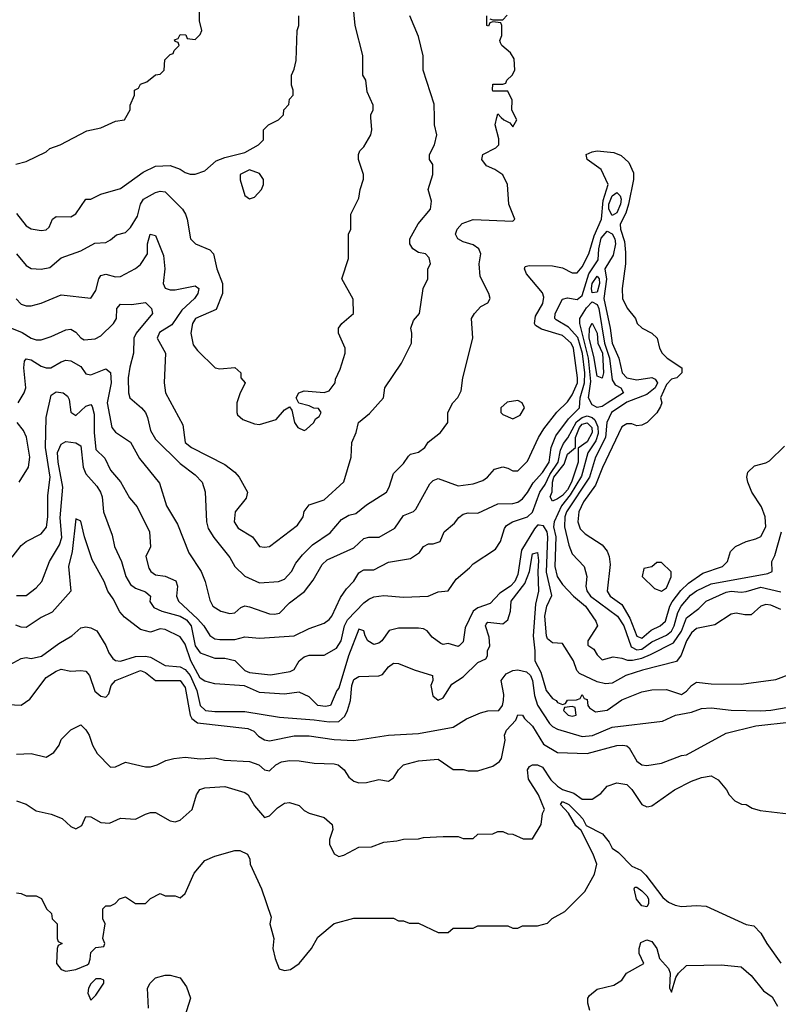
# Model space of a CAD drawing. Header units: inches. Extents: x 2348341 to 2479810, y 460419 to 613669.
# Tile 507 of 656: x 2412104 to 2415160, y 556425 to 560394. Entities that reach past the tile are written whole.
import ezdxf

# ---------------------------------------------------------------- set-up
doc = ezdxf.new("R2010")
doc.units = ezdxf.units.IN
doc.header["$MEASUREMENT"] = 0
doc.layers.add('C4515', color=7, linetype='Continuous')
doc.layers.add('C4516', color=7, linetype='Continuous')

msp = doc.modelspace()

# ---------------------------------------------------------------- linework, layer by layer
at = {"layer": 'C4515', "color": 2}
for points, elevation in [([(2412070, 559150.7), (2412113.3, 559133.3), (2412150, 559110.6), (2412170, 559104), (2412190, 559104), (2412230, 559116.3), (2412290, 559144), (2412310, 559146.8), (2412330, 559134.8), (2412350, 559111), (2412363.8, 559103.8), (2412407.5, 559107.5), (2412430, 559119.1), (2412482, 559170), (2412493.6, 559190), (2412495.1, 559230), (2412510, 559247.3), (2412554.2, 559245.8), (2412610, 559254), (2412634.8, 559230), (2412638.8, 559210), (2412572.4, 559130), (2412563.7, 559110), (2412561.6, 559050), (2412546.6, 558993.4), (2412540.5, 558950), (2412542, 558890), (2412547.3, 558870), (2412594, 558830), (2412610.6, 558810), (2412619.1, 558790), (2412630, 558738), (2412650, 558702.8), (2412750, 558604.9), (2412810, 558558.8), (2412838.8, 558530), (2412850.6, 558490.6), (2412855.8, 558370), (2412863.4, 558343.4), (2412886.3, 558306.3), (2412950, 558226), (2412970.8, 558190), (2413010, 558151), (2413070, 558124), (2413146, 558130), (2413170, 558138.8), (2413199, 558170), (2413216.6, 558203.4), (2413242.7, 558237.3), (2413283.5, 558276.5), (2413354.3, 558325.7), (2413400.1, 558379.9), (2413430, 558397.1), (2413457.2, 558402.8), (2413501.2, 558438.8), (2413581.2, 558490), (2413592.3, 558510), (2413610, 558564.7), (2413650, 558604.7), (2413670, 558634), (2413678, 558642), (2413710, 558651.3), (2413735.3, 558670), (2413749.3, 558690.7), (2413799, 558730), (2413828, 558770), (2413828, 558810), (2413848, 558850), (2413868.9, 558871.1), (2413882, 558898), (2413888.7, 558950), (2413929, 559110), (2413924, 559190), (2413935.3, 559210), (2413962, 559238), (2413990, 559252), (2413999, 559270), (2413994, 559290), (2413959, 559359), (2413955.1, 559410), (2413961.2, 559450), (2413954, 559470), (2413930, 559486), (2413890, 559498), (2413869, 559510), (2413859.3, 559530), (2413866.6, 559550), (2413886.9, 559573.1), (2413930, 559588.4), (2414090, 559582), (2414098, 559590), (2414074, 559650), (2414069.3, 559729.3), (2414050, 559768), (2414018, 559790), (2413984.8, 559804.8), (2413965.2, 559830), (2413970, 559851), (2414022, 559878), (2414034, 559890), (2414033.6, 559913.6), (2414019, 559970), (2414026.5, 560000)], 86), ([(2412088.4, 559811.6), (2412130, 559822), (2412210, 559862), (2412224.7, 559875.3), (2412266, 559890), (2412374.6, 559945.4), (2412430, 559958), (2412490, 559984.7), (2412526, 559990), (2412531.5, 560000)], 102), ([(2412088.8, 559268.8), (2412110, 559247.3), (2412130, 559240.7), (2412150, 559240.7), (2412190, 559250.8), (2412270, 559284.9), (2412390, 559271.3), (2412410, 559302), (2412422, 559350), (2412430, 559362.8), (2412450, 559368), (2412490, 559358), (2412510, 559359.1), (2412570, 559390.7), (2412590, 559407.3), (2412618, 559450), (2412618, 559490), (2412629.3, 559530), (2412650, 559524.7), (2412683.4, 559443.4), (2412688, 559390), (2412682, 559330), (2412690, 559311.3), (2412710, 559304.9), (2412730, 559304.9), (2412810, 559321), (2412824.7, 559310), (2412820.7, 559290), (2412807.3, 559270), (2412757.2, 559222.8), (2412716.3, 559163.7), (2412667.3, 559132.7), (2412657.3, 559110), (2412691, 559050), (2412686, 558930), (2412690.8, 558890), (2412761.1, 558761.1), (2412770.7, 558690), (2412796, 558670), (2412930, 558600.7), (2412970, 558570.7), (2412987.3, 558550), (2413022, 558490), (2413015.3, 558464.7), (2412971, 558410), (2412967.3, 558370), (2412983.9, 558343.9), (2413041, 558310), (2413070, 558271), (2413090, 558267.3), (2413110, 558270.8), (2413223.2, 558356.8), (2413245.2, 558390), (2413250, 558412), (2413270, 558438), (2413330, 558458.8), (2413410, 558531.3), (2413439.3, 558630), (2413441.2, 558690), (2413459, 558730), (2413469, 558770), (2413512.9, 558807.1), (2413568.7, 558870), (2413575.3, 558910), (2413642, 559010), (2413682, 559090), (2413684, 559130), (2413679, 559150), (2413690, 559182), (2413714, 559210), (2413728.9, 559311.1), (2413748, 559350), (2413748, 559390), (2413758, 559410), (2413753.6, 559433.6), (2413738, 559450), (2413710, 559455.3), (2413688, 559470), (2413675.3, 559490), (2413675.3, 559510), (2413709.4, 559570.6), (2413759, 559630), (2413763.1, 559663.1), (2413748.7, 559710), (2413768.7, 559770), (2413768.4, 559788.4), (2413768, 559810), (2413755.3, 559830), (2413755.3, 559850), (2413775.3, 559890), (2413784, 559930), (2413775.3, 559970), (2413774.7, 560000)], 90), ([(2412090, 559613.4), (2412130, 559562.8), (2412150, 559550.7), (2412190, 559544.9), (2412210, 559546.8), (2412222.7, 559557.3), (2412235.3, 559590), (2412250, 559601), (2412310, 559598.8), (2412330, 559611), (2412370, 559671), (2412390, 559671), (2412430, 559690.8), (2412510, 559714), (2412601.2, 559778.8), (2412650, 559804), (2412710, 559806), (2412750, 559792), (2412770, 559778), (2412790, 559771.3), (2412810, 559771.3), (2412850, 559784.7), (2412895.5, 559824.5), (2412930, 559838.8), (2413010, 559858), (2413066, 559890), (2413086, 559910), (2413086, 559950), (2413106, 559970), (2413146, 559990), (2413156, 560000)], 98), ([(2412090, 559450.7), (2412130, 559402.8), (2412150, 559390.6), (2412190, 559387.7), (2412224.8, 559395.2), (2412270, 559433.4), (2412350, 559462.8), (2412406.3, 559493.7), (2412450, 559496), (2412470, 559506), (2412493.6, 559526.4), (2412530, 559536), (2412550, 559556), (2412578.2, 559601.8), (2412589.6, 559650), (2412602.9, 559670), (2412650, 559697.1), (2412670, 559703), (2412690, 559700.5), (2412758.8, 559630), (2412771, 559610), (2412778.8, 559590), (2412791.3, 559510), (2412812, 559490), (2412870, 559466.8), (2412884, 559450), (2412898, 559390), (2412920.7, 559330), (2412920.7, 559290), (2412894.8, 559225.2), (2412811.3, 559190), (2412799.1, 559170), (2412793.4, 559130), (2412802.8, 559082.8), (2412819.9, 559059.9), (2412891.1, 558991.1), (2412910, 558986), (2412970, 558992), (2412994, 558970), (2412994, 558950), (2413012, 558930), (2412990, 558886), (2412978, 558850), (2412978, 558810), (2412981, 558801), (2413002, 558782), (2413050, 558764.7), (2413070, 558762), (2413137.5, 558782.5), (2413170, 558822), (2413190, 558834), (2413199.8, 558819.8), (2413211.3, 558770), (2413224.7, 558750), (2413250, 558738), (2413258, 558742), (2413288, 558770), (2413295.3, 558784.7), (2413310, 558794), (2413318, 558810), (2413307.3, 558827.3), (2413288.4, 558828.4), (2413270, 558838), (2413228, 558848), (2413218, 558870), (2413228, 558890), (2413250, 558898), (2413330, 558891), (2413350, 558898), (2413374, 558930), (2413375.3, 558944.7), (2413394.6, 558985.4), (2413415.3, 559050), (2413415.3, 559070), (2413388, 559130), (2413388, 559150), (2413402, 559170), (2413448, 559210), (2413447.3, 559267.3), (2413402, 559350), (2413428.4, 559431.6), (2413428, 559530), (2413438, 559550), (2413438, 559610), (2413470, 559674), (2413475.3, 559710), (2413488.4, 559751.6), (2413488.7, 559770), (2413468.7, 559830), (2413468.7, 559850), (2413474, 559866), (2413490, 559882), (2413518, 559930), (2413522, 559950), (2413518.7, 560000)], 94), ([(2414044, 560000), (2414054, 559990), (2414078, 559978), (2414090, 559962), (2414106, 559990), (2414101, 560000)], 86), ([(2412097.2, 558850), (2412122, 558890), (2412128.7, 558910), (2412119.6, 558990), (2412122.4, 559017.6), (2412130, 559026.8), (2412150, 559023), (2412190, 558998), (2412210, 558990.5), (2412229.5, 558990.5), (2412270, 559014.8), (2412290, 559021), (2412310, 559018.8), (2412350, 558996), (2412370, 558966), (2412390, 558962), (2412450, 558986.8), (2412470, 558971.3), (2412471.7, 558930), (2412455.3, 558850), (2412474.8, 558750), (2412490, 558731), (2412550, 558690.8), (2412585.8, 558625.8), (2412666.2, 558526.2), (2412694.6, 558434.6), (2412739.9, 558359.9), (2412785.1, 558245.1), (2412834.8, 558170), (2412850.8, 558130), (2412870, 558054), (2412882, 558030), (2412914, 558010), (2412950, 558001), (2412970, 558002.8), (2412995.1, 558024.9), (2413010, 558030.7), (2413030, 558027.7), (2413110, 557998.4), (2413130, 557997.1), (2413150, 558002), (2413190, 558042.8), (2413251.5, 558088.5), (2413285.3, 558134.7), (2413322.3, 558197.7), (2413342.7, 558217.3), (2413450, 558264.9), (2413490, 558302.8), (2413510, 558307.7), (2413551.5, 558308.5), (2413615.1, 558344.9), (2413650, 558396), (2413690, 558411.3), (2413699.3, 558420.7), (2413756.5, 558523.5), (2413770, 558536), (2413790, 558544.7), (2413870, 558514.8), (2413930, 558522.8), (2413970, 558536), (2413988.7, 558550), (2414017.2, 558582.8), (2414050, 558591), (2414070, 558586.8), (2414090, 558576), (2414110, 558576), (2414150, 558614.8), (2414193.6, 558710), (2414215.2, 558744.8), (2414267.9, 558812.1), (2414310, 558853), (2414330, 558882), (2414350.6, 558930), (2414351.6, 558950), (2414334.5, 559070), (2414325.1, 559090), (2414290, 559120.5), (2414206.2, 559146.2), (2414181.5, 559161.5), (2414177.2, 559170), (2414181.2, 559198.8), (2414211.6, 559250), (2414214.9, 559274.9), (2414210, 559293.2), (2414145.2, 559370), (2414138, 559390), (2414140.4, 559399.6), (2414156.4, 559403.6), (2414250, 559401.6), (2414290, 559394), (2414330, 559374), (2414350, 559374), (2414370, 559397.3), (2414396.9, 559450), (2414417.8, 559522.2), (2414447.3, 559590), (2414454.9, 559665.1), (2414475.1, 559730), (2414446.3, 559790), (2414389.3, 559830), (2414386, 559850), (2414410, 559862), (2414430, 559866), (2414498, 559858), (2414526.9, 559846.9), (2414558, 559818), (2414576.9, 559776.9), (2414576, 559750), (2414557, 559650), (2414545.5, 559614.5), (2414523.1, 559570), (2414523.7, 559550), (2414540.3, 559500.3), (2414543.8, 559456.2), (2414544, 559410), (2414531.3, 559310), (2414532, 559270), (2414551.1, 559231.1), (2414584.7, 559190), (2414592, 559170), (2414611.1, 559151.1), (2414650.9, 559130.9), (2414672, 559110), (2414682, 559070), (2414692, 559050), (2414712, 559030), (2414771.3, 558990), (2414771.3, 558970), (2414751.3, 558950), (2414730, 558945.6), (2414710, 558922.9), (2414684.9, 558870), (2414691.3, 558850), (2414685.4, 558834.6), (2414670.6, 558809.4), (2414631.3, 558770), (2414610, 558759), (2414590, 558757.2), (2414570, 558765.2), (2414550, 558765.2), (2414530, 558753.2), (2414451.4, 558588.6), (2414423, 558517), (2414375.6, 558450), (2414356.9, 558410), (2414352, 558370), (2414361.5, 558341.5), (2414381.4, 558321.4), (2414450, 558277.3), (2414470, 558251), (2414479.1, 558230), (2414482.5, 558197.5), (2414470.8, 558090), (2414482.8, 558070), (2414530, 558036.3), (2414561.4, 557981.4), (2414590, 557908.4), (2414610, 557901.1), (2414647.2, 557932.8), (2414683.7, 557950), (2414706, 557970), (2414723.1, 558030), (2414732.8, 558047.2), (2414767.6, 558092.4), (2414797.7, 558122.3), (2414856.4, 558163.6), (2414935.3, 558190), (2414955.3, 558210), (2414968, 558250), (2414988, 558270), (2415030, 558290.7), (2415070, 558300.7), (2415090, 558311), (2415109.4, 558350), (2415107, 558390), (2415092, 558430), (2415053.2, 558490), (2415037.2, 558530), (2415033.2, 558550), (2415037.2, 558570), (2415064.1, 558595.9), (2415110, 558607.3), (2415124.1, 558615.9), (2415185.6, 558674.4)], 82), ([(2412072.7, 558227.3), (2412110, 558274.8), (2412129.6, 558290.4), (2412190, 558322), (2412211.1, 558348.9), (2412217.4, 558390), (2412216.6, 558476.6), (2412226, 558550), (2412207.1, 558670), (2412209.6, 558790), (2412230, 558881), (2412250, 558893.7), (2412278, 558890), (2412296.7, 558876.7), (2412302.8, 558862.8), (2412310, 558811.3), (2412330, 558799.1), (2412370, 558836.3), (2412390, 558842.8), (2412395.1, 558835.1), (2412403.4, 558803.4), (2412403.2, 558730), (2412410, 558661), (2412446.6, 558626.6), (2412470, 558578), (2412510, 558531.3), (2412546.2, 558466.2), (2412577.3, 558430), (2412626.8, 558330), (2412630.7, 558269.3), (2412612, 558230), (2412623.5, 558183.5), (2412631.3, 558170), (2412650, 558156), (2412690, 558150.8), (2412732.3, 558132.3), (2412739.1, 558110), (2412735.5, 558070), (2412743, 558050), (2412819.4, 557979.4), (2412845.5, 557950), (2412870, 557911.3), (2412890, 557898), (2412910, 557896), (2412970, 557896), (2413010, 557906.8), (2413070, 557900.7), (2413210, 557910.6), (2413270, 557940.4), (2413330, 557961.6), (2413350, 557975.5), (2413361.6, 557990), (2413395.5, 558064.5), (2413420.1, 558099.9), (2413449.5, 558130.5), (2413470, 558164.7), (2413478, 558170), (2413490, 558176), (2413530, 558176), (2413590, 558207.3), (2413677.6, 558222.4), (2413713.8, 558246.2), (2413730, 558271), (2413750, 558281), (2413770, 558281), (2413798, 558290), (2413814, 558330), (2413855.6, 558364.4), (2413872.5, 558387.5), (2413890, 558401), (2413910, 558406.8), (2413950, 558404.9), (2414030, 558442), (2414090, 558443.1), (2414110, 558448.5), (2414130, 558463), (2414150, 558488), (2414172.5, 558527.5), (2414210, 558568.5), (2414236.4, 558610), (2414244.4, 558670), (2414263.5, 558716.5), (2414315.3, 558784.7), (2414358.9, 558830), (2414362.2, 558870), (2414379.6, 558930), (2414380.2, 558970), (2414371.7, 559048.3), (2414352.5, 559112.5), (2414314.1, 559154.1), (2414264.4, 559184.4), (2414259.6, 559190), (2414260.5, 559210), (2414290, 559267.7), (2414310, 559272.7), (2414350, 559266.4), (2414370, 559282), (2414396.8, 559370), (2414433.9, 559426.1), (2414437, 559470), (2414446.9, 559513.1), (2414470, 559541.3), (2414491.2, 559531.2), (2414502, 559510), (2414503.9, 559490), (2414494.8, 559445.2), (2414461.3, 559390), (2414467.7, 559347.7), (2414456.6, 559270), (2414482.6, 559150), (2414490.3, 559090), (2414517.6, 559030), (2414530.6, 558970), (2414550, 558950.6), (2414590, 558942.8), (2414650, 558952.3), (2414664.5, 558944.5), (2414673.8, 558930), (2414664.2, 558910), (2414630, 558883.8), (2414550, 558851.8), (2414488.5, 558810), (2414469.1, 558770.9), (2414464.1, 558710), (2414423.2, 558630), (2414399.3, 558550), (2414307.2, 558410), (2414300.2, 558390), (2414298.9, 558350), (2414316, 558276), (2414330, 558241), (2414377.3, 558190), (2414388, 558150), (2414384.9, 558110), (2414388.4, 558091.6), (2414403.1, 558070), (2414512.7, 557990), (2414537.2, 557950), (2414566.6, 557866.6), (2414590, 557853.4), (2414610, 557856.5), (2414650, 557886.7), (2414710, 557912.7), (2414730, 557928.9), (2414740.3, 557950), (2414755, 558005), (2414768.6, 558030), (2414806.2, 558073.8), (2414830, 558091.5), (2414890, 558120.3), (2415118, 558162), (2415135.3, 558170), (2415134, 558210), (2415145.4, 558234.6), (2415172.8, 558330)], 78), ([(2412090, 558073), (2412130, 558073.4), (2412170, 558104), (2412192.7, 558130), (2412223.7, 558210), (2412263.5, 558276.5), (2412273.3, 558306.7), (2412266.5, 558386.5), (2412277.2, 558510), (2412258.8, 558610), (2412256.4, 558650), (2412270, 558682.8), (2412290, 558694), (2412330, 558688), (2412350, 558676), (2412358.7, 558590), (2412370, 558564), (2412413.7, 558513.7), (2412428.5, 558490), (2412435.3, 558470), (2412441.6, 558410), (2412475.9, 558315.9), (2412486, 558270), (2412513.1, 558210), (2412531.7, 558150), (2412550, 558117.6), (2412570, 558103.1), (2412610, 558087.7), (2412630.3, 558070.3), (2412628.2, 558048.2), (2412644.6, 558024.6), (2412676, 558010), (2412750, 557990.2), (2412775.1, 557975.1), (2412794.7, 557950), (2412810, 557870.6), (2412830, 557842), (2412890, 557820.5), (2412930, 557820.4), (2412970, 557810.4), (2413010, 557770.7), (2413030, 557762.4), (2413113.4, 557753.4), (2413193.4, 557766.6), (2413210, 557774.8), (2413229.6, 557810), (2413250, 557826), (2413270, 557832.2), (2413330, 557832.4), (2413379.8, 557860.2), (2413399.1, 557890), (2413412.3, 557950), (2413424.9, 557975.1), (2413490, 558044), (2413510, 558058), (2413530, 558067.3), (2413570, 558073.4), (2413650, 558066.7), (2413749.7, 558070.3), (2413790, 558087.3), (2413830, 558092), (2413861.5, 558138.5), (2413916.2, 558183.8), (2413930, 558201), (2414020.2, 558259.8), (2414041.2, 558290), (2414056.6, 558343.4), (2414064.4, 558355.6), (2414088.7, 558370), (2414149.7, 558390.3), (2414170, 558408.2), (2414199.8, 558490), (2414220.2, 558519.8), (2414239.2, 558560.8), (2414273, 558610), (2414281.9, 558658.1), (2414294.1, 558685.9), (2414311.6, 558708.4), (2414346.8, 558773.2), (2414370, 558790.2), (2414390, 558796.5), (2414410.2, 558790.2), (2414420.9, 558780.9), (2414432.6, 558752.6), (2414433.9, 558726.1), (2414424.2, 558695.8), (2414392.2, 558647.8), (2414366.6, 558553.4), (2414321.3, 558478.7), (2414286.3, 558433.7), (2414257.5, 558370), (2414254.5, 558350), (2414263.2, 558310), (2414259.6, 558190), (2414269, 558150), (2414290, 558117.1), (2414334.4, 558070), (2414383.1, 558030), (2414424.9, 557970), (2414431.3, 557950), (2414392, 557890), (2414392.7, 557872.7), (2414416.9, 557856.9), (2414430, 557834), (2414450, 557814), (2414494, 557826), (2414530, 557820.5), (2414551.8, 557811.8), (2414572.8, 557812.8), (2414610, 557820.7), (2414645.2, 557834.8), (2414737.6, 557882.4), (2414770.5, 557929.5), (2414790, 557982.4), (2414839.7, 558020.3), (2414869.3, 558050), (2414950, 558086.3), (2414970, 558090.2), (2415010, 558086.3), (2415030, 558088.9), (2415090, 558106), (2415170, 558087.6)], 74), ([(2412101.2, 558530), (2412139.5, 558590), (2412144.5, 558630), (2412131.5, 558711.5), (2412118.3, 558738.3), (2412093.2, 558770)], 82), ([(2415170, 558016.3), (2415130, 558033.4), (2415110, 558036.3), (2415089, 558030), (2415050, 557994.8), (2415025.6, 557994.4), (2414990, 558002), (2414970, 557998), (2414904.7, 557955.3), (2414830, 557940.4), (2414810, 557922), (2414790, 557890.4), (2414768.2, 557831.8), (2414750, 557807.3), (2414612.5, 557772.5), (2414545.2, 557750), (2414490, 557719.3), (2414463.3, 557716.7), (2414430, 557724.7), (2414359, 557759), (2414348.5, 557770), (2414334.9, 557810), (2414290, 557878.8), (2414250, 557882), (2414230, 557898), (2414225.5, 557910), (2414219.5, 557990), (2414227, 558030), (2414247, 558073), (2414226.4, 558166.4), (2414231.6, 558310), (2414229.1, 558330), (2414213.8, 558353.8), (2414196.5, 558356.5), (2414190, 558356), (2414177.7, 558342.3), (2414124.7, 558255.3), (2414110, 558158), (2414098.3, 558130), (2414080.7, 558110), (2414037.5, 558082.5), (2413999.4, 558040.6), (2413950, 558022.6), (2413930.9, 558009.1), (2413897.7, 557942.3), (2413890, 557886), (2413874, 557870), (2413870, 557866.8), (2413830, 557878.8), (2413810, 557876), (2413799.8, 557879.8), (2413765.2, 557905.2), (2413744.7, 557930), (2413730, 557938.8), (2413710, 557940.7), (2413630, 557941), (2413591.6, 557931.6), (2413562, 557890), (2413550, 557881), (2413530, 557876), (2413506, 557890), (2413494.8, 557910), (2413490.4, 557930.4), (2413470, 557937.3), (2413428.2, 557830), (2413390, 557698.8), (2413381.2, 557690), (2413355.3, 557630), (2413335.1, 557624.9), (2413304.7, 557630), (2413270, 557664.7), (2413230, 557682.8), (2413170, 557674.9), (2413070, 557681.3), (2413009.2, 557709.2), (2412890, 557717.3), (2412850, 557727.6), (2412830, 557739.5), (2412792.7, 557810), (2412770, 557876.3), (2412750, 557906.8), (2412690, 557936), (2412670, 557938), (2412630, 557924.7), (2412590, 557936), (2412525.5, 557985.5), (2412506.6, 558006.6), (2412479.8, 558059.8), (2412458, 558090), (2412444, 558130), (2412396.1, 558216.1), (2412364, 558310), (2412350, 558372), (2412330, 558382), (2412315.1, 558250), (2412300.5, 558190), (2412309, 558090), (2412234.2, 558005.8), (2412190, 557984), (2412130, 557944), (2412110, 557944.9), (2412087.3, 557952.7)], 70), ([(2412065.1, 557794.9), (2412110, 557818.8), (2412130, 557822.8), (2412150, 557819.1), (2412191.3, 557828.7), (2412261.2, 557878.8), (2412314, 557910), (2412350, 557942.8), (2412370, 557946.8), (2412390, 557942.8), (2412414.8, 557930), (2412450, 557871.3), (2412462, 557842), (2412478.5, 557818.5), (2412490, 557810.7), (2412510, 557808.5), (2412570, 557827.4), (2412610, 557828.9), (2412630, 557824.2), (2412690, 557790.3), (2412750, 557784.9), (2412770, 557775.2), (2412790.2, 557750), (2412817.7, 557690), (2412830.8, 557630), (2412852, 557610), (2412890, 557605.7), (2413010, 557604.9), (2413150, 557582), (2413290, 557572.3), (2413350, 557563.2), (2413390, 557565.3), (2413413.9, 557586.1), (2413424.8, 557610), (2413436.9, 557650), (2413441.5, 557710), (2413450, 557734.9), (2413470, 557746.4), (2413550, 557748.5), (2413565.4, 557754.6), (2413590, 557784.9), (2413610, 557800.4), (2413630, 557798.4), (2413692.7, 557772.7), (2413766.8, 557750), (2413768, 557730), (2413760.4, 557710), (2413768.7, 557668.7), (2413790, 557650.7), (2413810, 557660.7), (2413845.1, 557714.9), (2413890, 557745.5), (2413950, 557803), (2413982, 557818), (2413988.7, 557830), (2413988, 557850), (2413998, 557870), (2413995.3, 557904.7), (2413980.9, 557950), (2413983.3, 557956.7), (2413990, 557966), (2414050, 557958.8), (2414070, 557974.8), (2414081.1, 558010), (2414083.5, 558050), (2414138.5, 558121.5), (2414156.9, 558170), (2414170, 558241), (2414190, 558246), (2414194.4, 558214.4), (2414191.2, 558170), (2414194, 558090), (2414182, 558038), (2414172.2, 557910), (2414179.5, 557850), (2414178.4, 557810), (2414203.2, 557763.2), (2414224.9, 557690), (2414250, 557657.3), (2414264.7, 557650), (2414270, 557642), (2414290, 557634), (2414302, 557638), (2414310, 557651.3), (2414347.3, 557652.7), (2414362, 557658), (2414370, 557674), (2414378, 557658), (2414390, 557654), (2414392, 557630), (2414399.6, 557619.6), (2414423.5, 557603.5), (2414470, 557610.6), (2414530, 557653), (2414610, 557684), (2414650, 557693), (2414710, 557693.4), (2414770, 557673.4), (2414790, 557687.7), (2414810, 557710.7), (2414830, 557723), (2414890, 557716.4), (2415010, 557715.5), (2415150, 557734), (2415210, 557757.3)], 66), ([(2412030, 557634.8), (2412110, 557631.3), (2412144.7, 557655.3), (2412210, 557742), (2412250, 557768), (2412270, 557775.5), (2412310, 557768), (2412350, 557770.6), (2412370, 557767.3), (2412384.9, 557750), (2412406.9, 557686.9), (2412430, 557666.8), (2412450, 557662.8), (2412463.2, 557676.8), (2412472.7, 557710), (2412489.3, 557730), (2412590, 557770.4), (2412610, 557762.8), (2412650.6, 557730.6), (2412750.7, 557730), (2412770, 557702), (2412790.2, 557590.2), (2412796.9, 557576.9), (2412820.2, 557560.2), (2413022.7, 557537.3), (2413046.4, 557526.4), (2413065.5, 557505.5), (2413090, 557490.6), (2413110, 557487.7), (2413210, 557507.7), (2413270, 557507.7), (2413370, 557492.2), (2413450, 557488), (2413590, 557510.4), (2413710, 557517.3), (2413850, 557542.8), (2413904.1, 557575.9), (2413960.1, 557599.9), (2413990, 557608), (2414034, 557610), (2414049.2, 557630), (2414053, 557650), (2414053.9, 557673.9), (2414043.7, 557730), (2414063.1, 557756.9), (2414089.8, 557770.2), (2414110, 557772.9), (2414145.4, 557765.4), (2414161.5, 557750), (2414170.2, 557730), (2414178, 557670), (2414190, 557630.8), (2414237.5, 557557.5), (2414250, 557544.9), (2414270, 557534.6), (2414370, 557504.9), (2414411.9, 557508.1), (2414490, 557542), (2414693.6, 557566.4), (2414746, 557590), (2414810, 557602.8), (2414850, 557617.3), (2414890, 557620.5), (2414970, 557610.6), (2415090, 557608), (2415130, 557610.6), (2415230, 557627.7)], 62), ([(2412090, 557433.4), (2412150, 557435.5), (2412210, 557421), (2412240.4, 557439.6), (2412262, 557470), (2412270, 557492), (2412310, 557532), (2412350, 557551.3), (2412370, 557532), (2412382.8, 557510), (2412396.3, 557470), (2412415.9, 557435.9), (2412470, 557381), (2412490, 557382.8), (2412530, 557400.7), (2412610, 557382.8), (2412630, 557382.8), (2412658, 557390), (2412692.3, 557407.7), (2412724.7, 557415.3), (2412770, 557421), (2412830, 557414.8), (2412890, 557418.8), (2412928.7, 557408.7), (2413030, 557404.2), (2413067.3, 557390), (2413090, 557370.7), (2413110, 557366.8), (2413135.1, 557390), (2413158, 557402), (2413190, 557407.4), (2413230, 557407), (2413290, 557397.6), (2413370, 557394.9), (2413386, 557390), (2413410.8, 557370), (2413430, 557341), (2413450, 557324.7), (2413470, 557318), (2413500.4, 557319.6), (2413550, 557331.3), (2413590, 557324.7), (2413610, 557338), (2413629.3, 557370), (2413650, 557390.8), (2413710, 557406.8), (2413790, 557413), (2413850, 557371.3), (2413890, 557371.3), (2413910, 557366), (2413950, 557366), (2414010, 557384.7), (2414036.5, 557403.5), (2414044.7, 557415.3), (2414059.3, 557490), (2414057.2, 557510), (2414065.2, 557530), (2414102.7, 557570), (2414110, 557592), (2414130, 557591), (2414137.3, 557577.3), (2414170, 557546.8), (2414214, 557474), (2414270, 557440.7), (2414390, 557435.5), (2414510, 557467.7), (2414534, 557470), (2414550, 557467.3), (2414558.7, 557458.7), (2414590, 557404.9), (2414610, 557390.6), (2414630, 557387.3), (2414690, 557397.3), (2414770, 557427.3), (2414790, 557430.6), (2414950, 557518.3), (2415070, 557547.9), (2415216.5, 557563.5)], 58), ([(2412090, 557244.7), (2412130, 557231.3), (2412170, 557204.7), (2412230, 557191.3), (2412274.4, 557174.4), (2412310, 557142), (2412330, 557132), (2412353.6, 557146.4), (2412370, 557182), (2412390, 557181), (2412430, 557157.3), (2412465.2, 557154.8), (2412510, 557176), (2412570, 557171), (2412610, 557191.3), (2412630, 557198), (2412650, 557198), (2412710, 557164.7), (2412730, 557161), (2412750, 557166.8), (2412799, 557210), (2412816, 557270), (2412829.6, 557290.4), (2412850, 557297.3), (2412930, 557302.8), (2413010, 557278.8), (2413024.7, 557270), (2413050, 557224.7), (2413090, 557178), (2413110, 557184.7), (2413142.5, 557217.5), (2413170, 557236), (2413190, 557238), (2413230, 557226), (2413250, 557206), (2413270, 557196), (2413330, 557178), (2413362, 557150), (2413364.7, 557130), (2413351.3, 557090), (2413351.3, 557070), (2413370, 557032), (2413390, 557021), (2413410, 557026), (2413470, 557058), (2413520.4, 557059.6), (2413570, 557078), (2413623.6, 557083.6), (2413650, 557091.3), (2413710, 557092), (2413730, 557098), (2413810, 557102), (2413870, 557102), (2413890, 557094), (2413930, 557094), (2413948.9, 557111.1), (2414010, 557112), (2414030, 557122), (2414050, 557122), (2414070, 557112), (2414090, 557111.3), (2414131.6, 557091.6), (2414170, 557092), (2414204, 557150), (2414210, 557194), (2414218, 557210), (2414193.6, 557270), (2414153.2, 557333.2), (2414149.7, 557370.3), (2414157, 557383), (2414170, 557390.4), (2414190, 557390.3), (2414210, 557380.9), (2414243.2, 557330), (2414270, 557304.9), (2414290, 557290.4), (2414336.1, 557276.1), (2414370, 557251.3), (2414410, 557251.3), (2414444.7, 557275.3), (2414470, 557304.7), (2414510, 557318), (2414550, 557311.3), (2414570, 557291.3), (2414610, 557231), (2414630, 557221), (2414638, 557222), (2414650, 557224.7), (2414742, 557290), (2414810, 557324), (2414850, 557338.8), (2414890, 557346), (2414918, 557330), (2414951.3, 557290), (2414962, 557270), (2414985.4, 557245.4), (2415011.3, 557231.3), (2415030, 557231), (2415055.3, 557215.3), (2415086.4, 557206.4), (2415270, 557184.7)], 54), ([(2412090, 556874), (2412110, 556872), (2412130, 556862), (2412170, 556862), (2412191.1, 556851.1), (2412212, 556810), (2412231.3, 556791.3), (2412234, 556770), (2412254, 556750), (2412254, 556690), (2412258, 556678), (2412274, 556670), (2412258, 556662), (2412254, 556650), (2412252, 556590), (2412270, 556564.7), (2412290, 556558), (2412330, 556564.7), (2412375.5, 556584.5), (2412382, 556590), (2412387.3, 556607.3), (2412390, 556634), (2412410, 556654), (2412442, 556658), (2412446, 556670), (2412438, 556690), (2412448, 556750), (2412438, 556770), (2412438, 556810), (2412450, 556822), (2412470, 556822), (2412488.4, 556831.6), (2412506, 556850), (2412530, 556858), (2412570, 556831.3), (2412610, 556832), (2412630, 556852), (2412670, 556871.3), (2412690, 556862), (2412730, 556862), (2412750, 556854), (2412770, 556872), (2412806.8, 556953.2), (2412850, 557004.7), (2412890, 557022), (2412970, 557044.7), (2412990, 557044.7), (2413022, 557030), (2413031.3, 557010), (2413032, 556990), (2413077.3, 556890), (2413116.9, 556776.9), (2413111.3, 556750), (2413126.8, 556690), (2413124, 556650), (2413133.4, 556610), (2413148.5, 556568.5), (2413170, 556560.7), (2413194.2, 556565.8), (2413229, 556590), (2413279, 556650), (2413304.8, 556695.2), (2413370, 556751.3), (2413450, 556772), (2413610, 556772), (2413630, 556762), (2413650, 556762), (2413672.7, 556752.7), (2413710, 556752), (2413790, 556714), (2413830, 556714), (2413850, 556732), (2413930, 556732), (2413950, 556742), (2414070, 556742), (2414090, 556732), (2414110, 556732), (2414130, 556742), (2414190, 556742), (2414230, 556752), (2414249.1, 556770.9), (2414300.4, 556799.6), (2414380.4, 556879.6), (2414419, 556950), (2414429.2, 556990), (2414414.3, 557030), (2414365.1, 557125.1), (2414344.2, 557144.2), (2414315.1, 557195.1), (2414282.6, 557230), (2414290, 557243), (2414316.5, 557230), (2414356.5, 557190), (2414372.3, 557172.3), (2414386.1, 557146.1), (2414452.3, 557112.3), (2414479, 557079), (2414490, 557054.8), (2414516.7, 557036.7), (2414570, 556982), (2414606, 556966), (2414626.2, 556946.2), (2414694.9, 556854.9), (2414717.1, 556837.1), (2414744.4, 556824.4), (2414770, 556819.3), (2414830, 556823), (2414870, 556820.4), (2415030, 556746.8), (2415062, 556742), (2415090, 556712), (2415114, 556670), (2415170, 556590.8)], 50), ([(2414400.2, 556400.2), (2414392.7, 556430), (2414392.7, 556450), (2414399.5, 556460.5), (2414430, 556486), (2414498, 556502), (2414530, 556522), (2414548, 556550), (2414618, 556590), (2414599, 556630), (2414599, 556650), (2414606, 556674), (2414630, 556684.7), (2414650, 556678), (2414670.8, 556650), (2414682, 556610), (2414718, 556570), (2414724.7, 556550), (2414722, 556490), (2414730, 556474), (2414747.3, 556532.7), (2414758, 556550), (2414790, 556582), (2414930, 556584.7), (2415010, 556576), (2415050, 556541), (2415099.8, 556479.8), (2415135.2, 556455.2), (2415157.3, 556417.3)], 46), ([(2412622.7, 556410), (2412619, 556490), (2412628.7, 556510), (2412650, 556531.3), (2412690, 556542), (2412710, 556542), (2412750, 556531.3), (2412775.3, 556495.3), (2412791.3, 556450), (2412750, 556318)], 46)]:
    msp.add_lwpolyline(points, dxfattribs=dict(at, elevation=elevation))
for points, elevation in [([(2413030, 559789), (2412992, 559770), (2412991.3, 559748.7), (2413010, 559684.7), (2413030, 559671.3), (2413050, 559678), (2413077.2, 559710), (2413085.2, 559730), (2413085.2, 559750), (2413070, 559774)], 98), ([(2414490, 559604.8), (2414476.8, 559630), (2414477.2, 559650), (2414490, 559684), (2414510, 559696.9), (2414523.4, 559683.4), (2414527.3, 559670), (2414524.8, 559650), (2414510, 559615.4)], 78), ([(2414410, 559293.2), (2414407.1, 559310), (2414410, 559330.4), (2414430, 559360.3), (2414437.7, 559350), (2414440.2, 559330), (2414430, 559295.6)], 74), ([(2414430, 558830.9), (2414410, 558841.3), (2414395.3, 558870), (2414404, 558936), (2414395.5, 559030), (2414360.9, 559170), (2414359.7, 559190), (2414386.9, 559233.1), (2414410, 559256.3), (2414430, 559245.3), (2414436.6, 559230), (2414459.5, 559090), (2414479.8, 559030), (2414490, 558942), (2414502.6, 558922.6), (2414524.9, 558910), (2414535.8, 558890), (2414470, 558847.7), (2414450, 558835.3)], 74), ([(2414450, 558949.4), (2414430, 558957), (2414416.3, 559036.3), (2414397.4, 559110), (2414398.7, 559150), (2414410, 559170.8), (2414430, 559130.7), (2414432.9, 559090), (2414452.3, 559050), (2414455.6, 558970)], 70), ([(2414110, 558859), (2414067.1, 558852.9), (2414042, 558830), (2414042, 558810), (2414050, 558802), (2414090, 558784.7), (2414120.2, 558799.8), (2414138, 558830), (2414128, 558850)], 86), ([(2414250, 558452.7), (2414240.5, 558470), (2414248.9, 558491.1), (2414249.9, 558529.9), (2414255.5, 558550), (2414297.6, 558602.4), (2414310, 558643), (2414342.7, 558670), (2414343, 558710), (2414359.5, 558750), (2414370, 558763.2), (2414390, 558768.3), (2414408.3, 558750), (2414410, 558729.6), (2414390, 558692.9), (2414353, 558667), (2414353.1, 558610), (2414326.9, 558530), (2414310, 558498.2), (2414290, 558476.2), (2414270, 558462.6)], 70), ([(2414690, 558206), (2414670, 558206), (2414650, 558188), (2414618, 558182), (2414612, 558150), (2414661.4, 558101.4), (2414690, 558090.8), (2414710, 558104), (2414728.7, 558148.7), (2414728.7, 558168.7)], 86), ([(2414330, 557626), (2414298, 557622), (2414294, 557610), (2414314, 557590), (2414330, 557586), (2414346, 557590), (2414342, 557622)], 66), ([(2414630, 556818), (2414610, 556822), (2414588.5, 556848.5), (2414579.3, 556890), (2414582.5, 556897.5), (2414590, 556897.1), (2414610, 556882.6), (2414630, 556862.4), (2414636.9, 556850), (2414637.6, 556830)], 46), ([(2412430, 556528), (2412410, 556528), (2412390, 556508), (2412381, 556490), (2412378, 556470), (2412390, 556442), (2412410, 556462), (2412442, 556510), (2412442, 556522)], 50)]:
    msp.add_lwpolyline(points, close=True, dxfattribs=dict(at, elevation=elevation))
at = {"layer": 'C4516', "color": 2}
for points, elevation in [([(2413518.7, 560000), (2413518, 560010), (2413528, 560030), (2413528, 560050), (2413503.1, 560103.1), (2413498, 560150), (2413486, 560170), (2413486, 560250), (2413455.3, 560370), (2413442, 560510)], 94), ([(2412531.5, 560000), (2412548, 560030), (2412548, 560050), (2412566, 560090), (2412566, 560110), (2412582, 560118), (2412590, 560134), (2412616.4, 560143.6), (2412650, 560172), (2412670, 560174), (2412686, 560190), (2412688.4, 560231.6), (2412710, 560254), (2412722, 560258), (2412726, 560270), (2412746, 560290), (2412742, 560302), (2412730, 560306), (2412727.3, 560312.7), (2412742, 560318), (2412750, 560334), (2412772.7, 560332.7), (2412778, 560318), (2412810, 560314), (2412830, 560334), (2412838, 560350), (2412828, 560390), (2412826, 560490)], 102), ([(2413156, 560000), (2413166, 560010), (2413168, 560030), (2413187.3, 560052.7), (2413190, 560074), (2413206, 560090), (2413206, 560110), (2413198, 560130), (2413198, 560170), (2413210, 560194), (2413218, 560230), (2413222, 560350), (2413228.7, 560370), (2413228.7, 560410)], 98), ([(2413774.7, 560000), (2413773.6, 560053.6), (2413729, 560190), (2413728.9, 560248.9), (2413710, 560326), (2413675.3, 560410)], 90), ([(2414101, 560000), (2414086, 560030), (2414088, 560070), (2414070, 560106), (2414010, 560106), (2414008.9, 560111.1), (2414010, 560134), (2414050, 560134), (2414062, 560138), (2414066, 560150), (2414088, 560170), (2414098, 560190), (2414096.4, 560236.4), (2414080.4, 560260.4), (2414046, 560290), (2414040.4, 560300.4), (2414038, 560310), (2414046, 560330), (2414046, 560370), (2414042, 560382), (2414010, 560386), (2413998, 560382), (2413992.7, 560367.3), (2413986, 560370), (2413986, 560410)], 86), ([(2413998, 560398), (2414010, 560394), (2414050, 560394), (2414067.3, 560412.7)], 86), ([(2414026.5, 560000), (2414030, 560014), (2414044, 560000)], 86)]:
    msp.add_lwpolyline(points, dxfattribs=dict(at, elevation=elevation))

doc.saveas('drawing.dxf')
